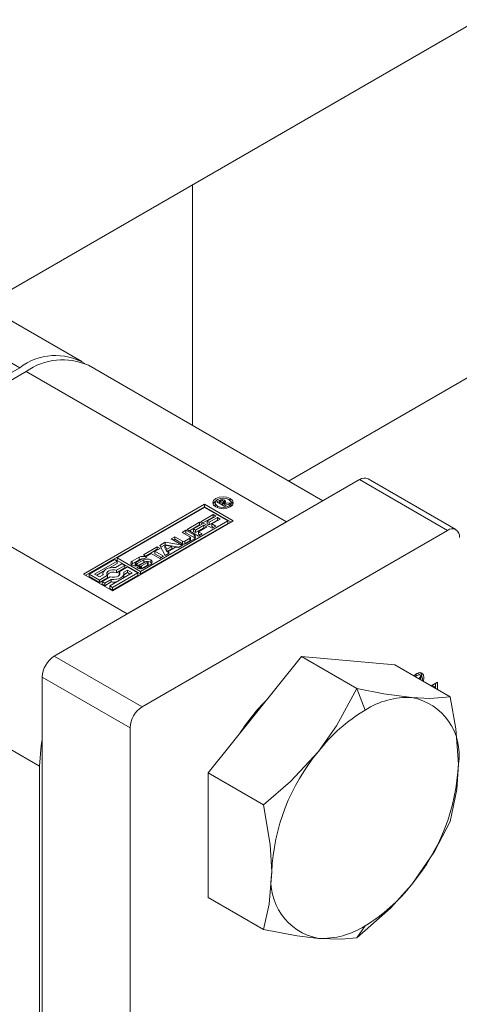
# Model space of a CAD drawing. Header units: millimetres. Extents: x 450 to 25135, y 150 to 17673.
# Tile 397 of 463: x 21350 to 21378, y 11636 to 11700. Entities that reach past the tile are written whole.
import ezdxf

# ---------------------------------------------------------------- set-up
doc = ezdxf.new("R2010")
doc.units = ezdxf.units.MM
doc.linetypes.add('SLD-Centrada-doble', pattern=[12.7, 6.35, -1.27, 1.27, -1.27, 1.27, -1.27])
doc.linetypes.add('SLD-Continua', pattern=[0])
doc.layers.add('COTAS', color=1, linetype='SLD-Continua')
doc.layers.add('OCULTA', color=8, linetype='SLD-Continua')

msp = doc.modelspace()

# ---------------------------------------------------------------- linework, layer by layer
at = {"color": 7, "linetype": 'SLD-Continua', "lineweight": 18, "ltscale": 30}
for p, q in [((21347.592, 11681.188), (21382.836, 11701.529)), ((21412.436, 11695.997), (21367.185, 11669.88))]:
    msp.add_line(p, q, dxfattribs=at)
at = {"layer": 'COTAS', "linetype": 'SLD-Continua', "lineweight": 18, "ltscale": 30}
for p, q in [((21353.87, 11677.564), (21337.111, 11687.237)), ((21339.618, 11671.251), (21349.871, 11677.169)), ((21369.396, 11668.604), (21354.294, 11677.32)), ((21350.295, 11676.924), (21340.042, 11671.006)), ((21371.756, 11669.966), (21352.098, 11658.621)), ((21377.963, 11666.755), (21372.306, 11670.02)), ((21353.989, 11663.895), (21361.768, 11668.385)), ((21361.768, 11668.221), (21354.131, 11663.814)), ((21361.768, 11668.182), (21356.142, 11664.936)), ((21361.768, 11668.385), (21363.624, 11667.313)), ((21361.768, 11668.385), (21361.768, 11668.221)), ((21363.483, 11667.231), (21361.768, 11668.221)), ((21363.274, 11667.313), (21361.768, 11668.182)), ((21362.454, 11668.48), (21362.454, 11668.317)), ((21362.454, 11668.317), (21362.482, 11668.219)), ((21362.569, 11668.536), (21362.736, 11668.632)), ((21363.076, 11668.244), (21362.569, 11668.536)), ((21362.71, 11668.454), (21362.736, 11668.469)), ((21362.787, 11668.567), (21362.751, 11668.546)), ((21362.751, 11668.546), (21362.917, 11668.45)), ((21362.751, 11668.431), (21362.751, 11668.546)), ((21362.801, 11668.574), (21362.787, 11668.567)), ((21362.815, 11668.581), (21362.801, 11668.574)), ((21362.917, 11668.45), (21362.94, 11668.463)), ((21362.917, 11668.335), (21362.917, 11668.45)), ((21362.94, 11668.437), (21362.94, 11668.463)), ((21362.94, 11668.437), (21363.175, 11668.301)), ((21363.307, 11668.377), (21362.94, 11668.437)), ((21362.94, 11668.322), (21362.94, 11668.437)), ((21363.007, 11668.426), (21363.007, 11668.537)), ((21363.007, 11668.426), (21363.007, 11668.53)), ((21363.072, 11668.476), (21363.072, 11668.639)), ((21363.175, 11668.301), (21363.076, 11668.244)), ((21363.102, 11668.484), (21363.423, 11668.444)), ((21363.102, 11668.41), (21363.102, 11668.484)), ((21363.423, 11668.444), (21363.307, 11668.377)), ((21363.449, 11668.219), (21363.478, 11668.317)), ((21363.478, 11668.317), (21363.478, 11668.48)), ((21361.528, 11667.263), (21362.328, 11667.725)), ((21361.669, 11667.182), (21362.328, 11667.562)), ((21362.506, 11667.622), (21361.943, 11667.297)), ((21362.068, 11667.225), (21362.604, 11667.534)), ((21362.328, 11667.725), (21362.506, 11667.622)), ((21362.328, 11667.562), (21362.328, 11667.725)), ((21362.328, 11667.562), (21362.365, 11667.54)), ((21362.604, 11667.534), (21362.783, 11667.431)), ((21362.604, 11667.371), (21362.604, 11667.534)), ((21363.624, 11667.313), (21355.846, 11662.824)), ((21356.801, 11661.334), (21367.054, 11667.252)), ((21357.648, 11664.066), (21363.274, 11667.313)), ((21357.648, 11663.903), (21363.274, 11667.15)), ((21360.658, 11666.761), (21361.458, 11667.223)), ((21360.799, 11666.68), (21361.458, 11667.06)), ((21361.636, 11667.12), (21361.073, 11666.795)), ((21361.198, 11666.723), (21361.734, 11667.032)), ((21361.913, 11666.929), (21361.377, 11666.62)), ((21361.458, 11667.223), (21361.636, 11667.12)), ((21361.458, 11667.06), (21361.458, 11667.223)), ((21361.458, 11667.06), (21361.495, 11667.038)), ((21362.259, 11666.841), (21361.528, 11667.263)), ((21361.734, 11667.032), (21361.913, 11666.929)), ((21361.734, 11666.869), (21361.734, 11667.032)), ((21361.943, 11667.297), (21362.068, 11667.225)), ((21361.943, 11667.134), (21361.943, 11667.297)), ((21361.943, 11667.134), (21362.068, 11667.062)), ((21362.068, 11667.062), (21362.604, 11667.371)), ((21362.068, 11667.062), (21362.068, 11667.225)), ((21362.783, 11667.431), (21362.247, 11667.122)), ((21362.247, 11667.122), (21362.496, 11666.978)), ((21362.247, 11666.958), (21362.247, 11667.122)), ((21362.247, 11666.958), (21362.355, 11666.896)), ((21362.496, 11666.978), (21362.259, 11666.841)), ((21362.604, 11667.371), (21362.641, 11667.349)), ((21363.274, 11667.15), (21363.274, 11667.313)), ((21377.413, 11666.701), (21357.755, 11655.356)), ((21359.615, 11666.159), (21359.854, 11666.297)), ((21359.854, 11666.297), (21360.356, 11666.008)), ((21359.854, 11666.134), (21359.854, 11666.297)), ((21360.335, 11666.575), (21360.574, 11666.713)), ((21360.837, 11666.286), (21360.335, 11666.575)), ((21360.477, 11666.494), (21360.574, 11666.55)), ((21360.574, 11666.713), (21361.102, 11666.408)), ((21360.574, 11666.55), (21360.574, 11666.713)), ((21360.574, 11666.55), (21361.102, 11666.245)), ((21361.389, 11666.339), (21360.658, 11666.761)), ((21361.073, 11666.795), (21361.198, 11666.723)), ((21361.073, 11666.632), (21361.073, 11666.795)), ((21361.073, 11666.632), (21361.198, 11666.559)), ((21361.198, 11666.559), (21361.734, 11666.869)), ((21361.198, 11666.559), (21361.198, 11666.723)), ((21361.377, 11666.62), (21361.626, 11666.476)), ((21361.377, 11666.456), (21361.377, 11666.62)), ((21361.377, 11666.456), (21361.485, 11666.394)), ((21361.626, 11666.476), (21361.389, 11666.339)), ((21361.734, 11666.869), (21361.771, 11666.847)), ((21357.842, 11665.136), (21358.73, 11665.649)), ((21358.73, 11665.649), (21358.909, 11665.546)), ((21358.73, 11665.485), (21358.73, 11665.649)), ((21358.892, 11665.742), (21359.238, 11665.942)), ((21359.234, 11665.095), (21358.892, 11665.742)), ((21358.958, 11665.617), (21359.238, 11665.778)), ((21359.224, 11665.587), (21359.224, 11665.75)), ((21359.224, 11665.75), (21359.357, 11665.492)), ((21359.672, 11665.673), (21359.224, 11665.75)), ((21359.238, 11665.942), (21360.358, 11665.744)), ((21359.238, 11665.778), (21359.238, 11665.942)), ((21359.238, 11665.778), (21360.141, 11665.619)), ((21359.357, 11665.492), (21359.672, 11665.673)), ((21360.143, 11665.855), (21359.615, 11666.159)), ((21359.672, 11665.51), (21359.672, 11665.673)), ((21359.757, 11666.078), (21359.854, 11666.134)), ((21359.854, 11666.134), (21360.356, 11665.844)), ((21360.358, 11665.744), (21360.103, 11665.597)), ((21360.501, 11666.008), (21360.837, 11666.202)), ((21360.501, 11665.844), (21360.837, 11666.039)), ((21361.102, 11666.147), (21360.596, 11665.855)), ((21360.867, 11666.08), (21360.867, 11666.244)), ((21358.021, 11665.033), (21357.842, 11665.136)), ((21357.984, 11665.055), (21358.73, 11665.485)), ((21358.345, 11665.22), (21358.021, 11665.033)), ((21358.898, 11664.901), (21358.345, 11665.22)), ((21358.909, 11665.546), (21358.584, 11665.358)), ((21358.584, 11665.358), (21359.137, 11665.039)), ((21358.584, 11665.195), (21358.584, 11665.358)), ((21358.584, 11665.195), (21358.995, 11664.957)), ((21358.73, 11665.485), (21358.767, 11665.464)), ((21359.137, 11665.039), (21358.898, 11664.901)), ((21359.224, 11665.587), (21359.357, 11665.328)), ((21359.49, 11665.243), (21359.234, 11665.095)), ((21359.357, 11665.328), (21359.672, 11665.51)), ((21359.357, 11665.328), (21359.357, 11665.492)), ((21359.915, 11665.629), (21359.433, 11665.351)), ((21359.433, 11665.351), (21359.49, 11665.243)), ((21359.433, 11665.21), (21359.433, 11665.351)), ((21360.103, 11665.597), (21359.915, 11665.629)), ((21355.967, 11664.834), (21354.34, 11663.895)), ((21354.69, 11663.896), (21356.142, 11664.733)), ((21355.663, 11664.294), (21356.142, 11664.57)), ((21356.142, 11664.733), (21355.967, 11664.834)), ((21356.457, 11664.551), (21356.042, 11664.312)), ((21356.106, 11664.147), (21356.632, 11664.45)), ((21356.142, 11664.936), (21357.648, 11664.066)), ((21356.142, 11664.772), (21356.142, 11664.936)), ((21356.142, 11664.772), (21357.648, 11663.903)), ((21356.142, 11664.57), (21356.142, 11664.733)), ((21356.632, 11664.45), (21356.457, 11664.551)), ((21356.632, 11664.287), (21356.632, 11664.45)), ((21357.123, 11664.723), (21357.561, 11664.976)), ((21357.123, 11664.56), (21357.561, 11664.812)), ((21357.301, 11664.576), (21357.301, 11664.413)), ((21357.313, 11664.404), (21357.313, 11664.558)), ((21357.344, 11664.403), (21357.344, 11664.55)), ((21357.72, 11664.845), (21357.346, 11664.629)), ((21357.412, 11664.293), (21357.593, 11664.398)), ((21357.443, 11664.576), (21357.865, 11664.808)), ((21357.443, 11664.413), (21357.865, 11664.645)), ((21358.004, 11664.689), (21357.584, 11664.458)), ((21357.593, 11664.398), (21357.597, 11664.396)), ((21357.593, 11664.236), (21357.593, 11664.398)), ((21357.597, 11664.235), (21357.597, 11664.396)), ((21357.614, 11664.234), (21357.614, 11664.39)), ((21357.723, 11664.415), (21358.098, 11664.631)), ((21357.723, 11664.252), (21358.098, 11664.468)), ((21358.032, 11664.969), (21357.849, 11664.864)), ((21358.319, 11664.54), (21357.882, 11664.287)), ((21358.134, 11664.498), (21358.134, 11664.662)), ((21358.143, 11664.521), (21358.143, 11664.685)), ((21355.846, 11662.824), (21353.989, 11663.895)), ((21354.34, 11663.732), (21354.34, 11663.895)), ((21354.34, 11663.895), (21355.005, 11663.511)), ((21354.34, 11663.732), (21355.005, 11663.348)), ((21355.005, 11663.714), (21354.69, 11663.896)), ((21354.832, 11663.814), (21355.277, 11664.071)), ((21355.245, 11663.852), (21355.005, 11663.714)), ((21355.005, 11663.511), (21355.531, 11663.815)), ((21355.231, 11663.93), (21355.231, 11663.844)), ((21355.531, 11663.652), (21355.531, 11663.815)), ((21357.123, 11663.965), (21355.671, 11663.127)), ((21355.846, 11663.026), (21357.473, 11663.965)), ((21355.846, 11662.863), (21357.473, 11663.802)), ((21356.106, 11663.983), (21356.632, 11664.287)), ((21356.106, 11663.983), (21356.106, 11664.147)), ((21356.807, 11664.349), (21356.281, 11664.046)), ((21356.281, 11663.882), (21356.281, 11664.046)), ((21356.281, 11663.882), (21356.307, 11663.849)), ((21356.568, 11664.009), (21356.807, 11664.147)), ((21356.581, 11663.853), (21356.807, 11663.984)), ((21356.581, 11663.767), (21356.581, 11663.93)), ((21357.473, 11663.965), (21356.807, 11664.349)), ((21356.807, 11664.147), (21357.123, 11663.965)), ((21356.807, 11663.984), (21356.807, 11664.147)), ((21356.807, 11663.984), (21356.981, 11663.884)), ((21357.473, 11663.802), (21357.473, 11663.965)), ((21357.648, 11664.066), (21357.648, 11663.903)), ((21355.005, 11663.348), (21355.531, 11663.652)), ((21355.005, 11663.348), (21355.005, 11663.511)), ((21355.706, 11663.714), (21355.181, 11663.41)), ((21355.181, 11663.41), (21355.356, 11663.309)), ((21355.181, 11663.247), (21355.181, 11663.41)), ((21355.181, 11663.247), (21355.356, 11663.146)), ((21355.356, 11663.309), (21355.771, 11663.549)), ((21355.356, 11663.146), (21355.771, 11663.385)), ((21355.356, 11663.146), (21355.356, 11663.309)), ((21355.671, 11663.127), (21355.846, 11663.026)), ((21355.671, 11662.964), (21355.671, 11663.127)), ((21355.771, 11663.385), (21355.771, 11663.549)), ((21355.671, 11662.964), (21355.846, 11662.863)), ((21355.846, 11662.863), (21355.846, 11663.026)), ((21368.008, 11658.591), (21361.998, 11651.114)), ((21368.008, 11658.591), (21371.573, 11656.534)), ((21374.019, 11658.052), (21368.008, 11658.591)), ((21374.019, 11658.052), (21377.583, 11655.995)), ((21375.551, 11657.482), (21375.451, 11657.505)), ((21375.692, 11657.4), (21375.551, 11657.482)), ((21351.321, 11657.273), (21351.321, 11601.905)), ((21375.436, 11657.375), (21375.33, 11657.295)), ((21375.564, 11657.16), (21375.696, 11657.334)), ((21375.625, 11657.241), (21375.696, 11657.201)), ((21375.696, 11657.201), (21375.631, 11657.121)), ((21375.696, 11657.334), (21375.696, 11657.201)), ((21376.359, 11656.701), (21376.776, 11656.942)), ((21376.635, 11656.542), (21376.635, 11656.861)), ((21376.776, 11656.942), (21376.776, 11656.46)), ((21376.46, 11656.721), (21376.393, 11656.682)), ((21376.46, 11656.721), (21376.601, 11656.639)), ((21376.601, 11656.639), (21376.534, 11656.6)), ((21376.601, 11656.561), (21376.601, 11656.639)), ((21356.977, 11598.64), (21356.977, 11654.008)), ((21351.144, 11607.438), (21351.144, 11651.536)), ((21361.998, 11651.114), (21365.562, 11649.057)), ((21361.998, 11651.114), (21361.998, 11643.099)), ((21361.998, 11643.099), (21365.562, 11641.042))]:
    msp.add_line(p, q, dxfattribs=at)
at = {"layer": 'COTAS', "linetype": 'SLD-Centrada-doble', "lineweight": 18, "ltscale": 30}
for p, q in [((21333.113, 11686.841), (21349.871, 11677.169)), ((21367.054, 11667.252), (21350.295, 11676.924)), ((21356.801, 11661.334), (21340.042, 11671.006)), ((21377.413, 11666.701), (21371.756, 11669.966)), ((21362.604, 11668.271), (21362.604, 11668.16)), ((21362.736, 11668.469), (21362.736, 11668.632)), ((21362.814, 11668.58), (21362.814, 11668.665)), ((21362.925, 11668.601), (21362.925, 11668.68)), ((21363.062, 11668.645), (21363.062, 11668.482)), ((21363.075, 11668.638), (21363.075, 11668.474)), ((21363.13, 11668.519), (21363.13, 11668.583)), ((21363.434, 11668.75), (21363.434, 11668.6)), ((21361.102, 11666.245), (21361.102, 11666.408)), ((21360.356, 11665.844), (21360.356, 11666.008)), ((21360.501, 11665.844), (21360.501, 11666.008)), ((21360.837, 11666.039), (21360.837, 11666.202)), ((21357.123, 11664.56), (21357.123, 11664.723)), ((21357.315, 11664.404), (21357.315, 11664.558)), ((21357.382, 11664.404), (21357.382, 11664.553)), ((21357.418, 11664.407), (21357.418, 11664.564)), ((21357.443, 11664.413), (21357.443, 11664.576)), ((21357.561, 11664.812), (21357.561, 11664.976)), ((21357.644, 11664.232), (21357.644, 11664.389)), ((21357.687, 11664.236), (21357.687, 11664.399)), ((21357.723, 11664.252), (21357.723, 11664.415)), ((21357.865, 11664.645), (21357.865, 11664.808)), ((21358.021, 11664.976), (21358.021, 11664.962)), ((21358.098, 11664.468), (21358.098, 11664.631)), ((21358.319, 11664.805), (21358.319, 11664.642)), ((21351.144, 11651.536), (21334.385, 11661.208)), ((21357.755, 11655.356), (21352.098, 11658.621)), ((21375.34, 11657.43), (21375.436, 11657.375)), ((21356.977, 11654.008), (21351.321, 11657.273)), ((21372.109, 11655.15), (21371.573, 11656.534)), ((21371.573, 11640.503), (21372.109, 11641.267))]:
    msp.add_line(p, q, dxfattribs=at)
at = {"layer": 'COTAS', "linetype": 'SLD-Continua', "lineweight": 18, "ltscale": 30, "flags": 128}
for points in [[(21362.497, 11668.21), (21362.354, 11668.334), (21362.304, 11668.48), (21362.354, 11668.626), (21362.497, 11668.75), (21362.712, 11668.833), (21362.966, 11668.862), (21363.219, 11668.833), (21363.434, 11668.75)], [(21362.319, 11668.398), (21362.354, 11668.463), (21362.482, 11668.578)], [(21363.328, 11668.689), (21363.162, 11668.753), (21362.966, 11668.776), (21362.77, 11668.753), (21362.604, 11668.689), (21362.493, 11668.593), (21362.454, 11668.48), (21362.493, 11668.367), (21362.604, 11668.271)], [(21363.434, 11668.75), (21363.578, 11668.626), (21363.628, 11668.48), (21363.578, 11668.334), (21363.434, 11668.21), (21363.219, 11668.127), (21362.966, 11668.098), (21362.712, 11668.127), (21362.497, 11668.21)], [(21362.604, 11668.271), (21362.77, 11668.207), (21362.966, 11668.184), (21363.162, 11668.207), (21363.328, 11668.271), (21363.439, 11668.367), (21363.478, 11668.48), (21363.439, 11668.593), (21363.328, 11668.689)], [(21362.751, 11668.477), (21362.744, 11668.474), (21362.736, 11668.469)], [(21363.449, 11668.578), (21363.578, 11668.463), (21363.613, 11668.398)], [(21361.163, 11666.196), (21361.142, 11666.217), (21361.102, 11666.245)], [(21357.123, 11664.56), (21357.083, 11664.531), (21357.061, 11664.509)], [(21358.382, 11664.591), (21358.36, 11664.613), (21358.319, 11664.642)], [(21356.042, 11664.312), (21355.876, 11664.319), (21355.712, 11664.303), (21355.56, 11664.265), (21355.429, 11664.206), (21355.327, 11664.13), (21355.26, 11664.042), (21355.232, 11663.948), (21355.245, 11663.852)], [(21355.531, 11663.815), (21355.488, 11663.889), (21355.486, 11663.966), (21355.527, 11664.041), (21355.606, 11664.104), (21355.715, 11664.149), (21355.844, 11664.173), (21355.979, 11664.172), (21356.106, 11664.147)], [(21356.281, 11664.046), (21356.325, 11663.972), (21356.327, 11663.894), (21356.286, 11663.82), (21356.207, 11663.757), (21356.098, 11663.711), (21355.969, 11663.688), (21355.834, 11663.689), (21355.706, 11663.714)], [(21355.771, 11663.549), (21355.936, 11663.541), (21356.1, 11663.557), (21356.253, 11663.596), (21356.384, 11663.655), (21356.486, 11663.731), (21356.553, 11663.818), (21356.581, 11663.913), (21356.568, 11664.009)], [(21357.679, 11664.233), (21357.682, 11664.234), (21357.687, 11664.236)], [(21375.248, 11657.343), (21375.257, 11657.353), (21375.436, 11657.497)], [(21375.436, 11657.497), (21375.615, 11657.559), (21375.767, 11657.53), (21375.869, 11657.413), (21375.904, 11657.227), (21375.869, 11656.999), (21375.865, 11656.986)], [(21375.783, 11657.034), (21375.798, 11657.165), (21375.771, 11657.31), (21375.692, 11657.4), (21375.575, 11657.423), (21375.436, 11657.375)], [(21375.689, 11657.557), (21375.727, 11657.495), (21375.763, 11657.326)], [(21371.573, 11656.534), (21370.274, 11654.126), (21369.104, 11652.485)], [(21375.115, 11655.954), (21373.324, 11656.195), (21371.573, 11656.534)], [(21377.583, 11655.995), (21376.284, 11655.899), (21375.115, 11655.954)], [(21378.12, 11651.677), (21377.955, 11653.94), (21377.583, 11655.995)], [(21351.144, 11651.536), (21351.252, 11652.874), (21351.321, 11653.259)], [(21369.104, 11652.485), (21367.314, 11650.559), (21365.562, 11649.057)], [(21377.583, 11647.979), (21378.018, 11650.041), (21378.12, 11651.677)], [(21365.562, 11649.057), (21365.997, 11646.494), (21366.099, 11644.74)], [(21375.115, 11643.931), (21376.575, 11646.049), (21377.583, 11647.979)], [(21366.099, 11644.74), (21365.934, 11642.667), (21365.562, 11641.042)], [(21371.573, 11640.503), (21373.741, 11642.409), (21375.115, 11643.931)], [(21365.562, 11641.042), (21367.731, 11640.635), (21369.104, 11640.463)], [(21369.104, 11640.463), (21370.564, 11640.412), (21371.573, 11640.503)]]:
    msp.add_lwpolyline(points, dxfattribs=at)
at = {"layer": 'COTAS', "linetype": 'SLD-Continua', "lineweight": 18, "ltscale": 900}
for centre, radius, start, end in [((21352.168, 11674.194), 3.758, 59.48845, 127.6824), ((21352.638, 11673.653), 4.024, 65.6927, 125.6091), ((21372.078, 11669.516), 0.553, 65.6927, 125.6091), ((21362.934, 11668.275), 0.408, 107.11693, 119.07687), ((21362.914, 11668.333), 0.348, 88.08214, 106.71359), ((21362.926, 11668.349), 0.258, 102.01527, 115.6657), ((21362.899, 11668.47), 0.134, 70.72353, 101.30513), ((21362.925, 11668.389), 0.291, 61.84383, 89.82039), ((21362.879, 11668.591), 0.142, 295.52658, 334.45876), ((21362.883, 11668.426), 0.18, 60.27824, 70.44378), ((21362.899, 11668.457), 0.145, 56.30175, 60.04339), ((21362.96, 11668.535), 0.0471, 354.38771, 64.81141), ((21362.943, 11668.271), 0.242, 60.58941, 74.59653), ((21362.971, 11668.488), 0.182, 56.14126, 60.04644), ((21362.971, 11668.325), 0.182, 56.14126, 60.04644), ((21362.972, 11668.459), 0.206, 60.00988, 60.65972), ((21362.972, 11668.296), 0.206, 60.00988, 60.65972), ((21363.012, 11668.519), 0.134, 28.34522, 62.27284), ((21362.99, 11668.326), 0.171, 49.10306, 60.38446), ((21363.056, 11668.551), 0.0808, 304.81057, 23.52218), ((21360.822, 11666.244), 0.0447, 290.77139, 69.22861), ((21361.053, 11666.278), 0.14, 290.77139, 69.22861), ((21377.716, 11666.329), 0.48, 350.77973, 129.18503), ((21360.369, 11666.292), 0.492, 242.61604, 297.38396), ((21360.428, 11666.148), 0.158, 242.61604, 297.38396), ((21360.428, 11665.984), 0.158, 242.61604, 297.38396), ((21360.816, 11666.085), 0.0515, 294.36544, 354.30101), ((21357.791, 11664.532), 0.5, 62.61604, 117.38396), ((21357.174, 11664.59), 0.142, 110.77139, 249.22861), ((21357.353, 11664.901), 0.5, 242.60419, 297.53452), ((21357.35, 11664.569), 0.0505, 132.23809, 167.63269), ((21357.321, 11664.577), 0.0206, 172.39807, 247.23657), ((21357.317, 11664.413), 0.0161, 180.51624, 210.61702), ((21357.335, 11664.593), 0.041, 238.34399, 240.0158), ((21357.345, 11664.614), 0.0635, 241.8412, 269.79216), ((21357.412, 11664.511), 0.135, 119.44167, 134.96787), ((21357.35, 11664.706), 0.156, 267.81854, 281.84492), ((21357.336, 11664.775), 0.227, 281.86224, 291.31617), ((21357.328, 11664.785), 0.238, 292.0813, 298.69882), ((21357.336, 11664.608), 0.223, 296.80171, 298.79818), ((21357.78, 11664.402), 0.465, 90.43198, 118.0933), ((21357.624, 11664.447), 0.0582, 242.57115, 260.4503), ((21357.631, 11664.506), 0.117, 261.52635, 276.30552), ((21357.623, 11664.587), 0.198, 276.23817, 288.91033), ((21357.617, 11664.602), 0.214, 288.95314, 299.69043), ((21357.824, 11664.663), 0.21, 110.35125, 119.76058), ((21357.818, 11664.685), 0.187, 99.7189, 111.07865), ((21357.812, 11664.746), 0.125, 83.3966, 101.54646), ((21357.821, 11664.811), 0.0601, 61.36175, 84.69494), ((21358.089, 11664.359), 0.502, 62.67956, 116.52458), ((21358.068, 11664.259), 0.436, 97.96164, 117.69655), ((21358.111, 11664.47), 0.244, 103.32469, 116.09888), ((21357.873, 11664.72), 0.295, 57.4451, 60.02537), ((21358.098, 11664.525), 0.187, 90.70686, 103.30021), ((21358.099, 11664.647), 0.0653, 62.11076, 92.75203), ((21358.037, 11664.741), 0.125, 298.96792, 320.66446), ((21358.037, 11664.578), 0.125, 298.96792, 320.66446), ((21358.119, 11664.683), 0.0245, 16.56503, 63.94219), ((21358.108, 11664.685), 0.0347, 318.083, 8.36126), ((21358.107, 11664.522), 0.0356, 318.37123, 358.90237), ((21358.105, 11664.243), 0.452, 61.70974, 85.45442), ((21358.269, 11664.672), 0.142, 290.77139, 69.22861), ((21355.903, 11663.485), 0.539, 67.80563, 137.49353), ((21356.33, 11663.771), 0.251, 325.07925, 359.16029), ((21357.57, 11664.544), 0.296, 237.75634, 240.02159), ((21357.652, 11664.731), 0.5, 242.61604, 297.38396), ((21357.617, 11664.438), 0.214, 288.95314, 299.69043), ((21355.906, 11664.514), 1.136, 263.14364, 282.34665), ((21353.009, 11657.197), 1.69, 122.60229, 177.39771), ((21374.6, 11646.859), 12.558, 134.53895, 147.26419), ((21374.899, 11650.745), 5.214, 87.62899, 122.3432), ((21374.429, 11652.278), 3.739, 350.74989, 79.4367), ((21358.666, 11653.932), 1.69, 122.60229, 177.39771), ((21377.823, 11645.679), 11.061, 121.10019, 142.02028), ((21379.132, 11644.139), 13.046, 140.2278, 177.3624), ((21365.087, 11652.278), 13.046, 320.2278, 357.3624), ((21369.79, 11644.138), 3.739, 170.74989, 259.4367), ((21366.396, 11650.738), 11.061, 301.10019, 322.02028), ((21369.32, 11645.672), 5.214, 267.62899, 302.3432)]:
    msp.add_arc(centre, radius, start, end, dxfattribs=at)
at = {"layer": 'OCULTA', "linetype": 'SLD-Centrada-doble', "lineweight": 18, "ltscale": 30}
msp.add_line((21361.003, 11673.447), (21361.003, 11688.928), dxfattribs=at)

doc.saveas('drawing.dxf')
